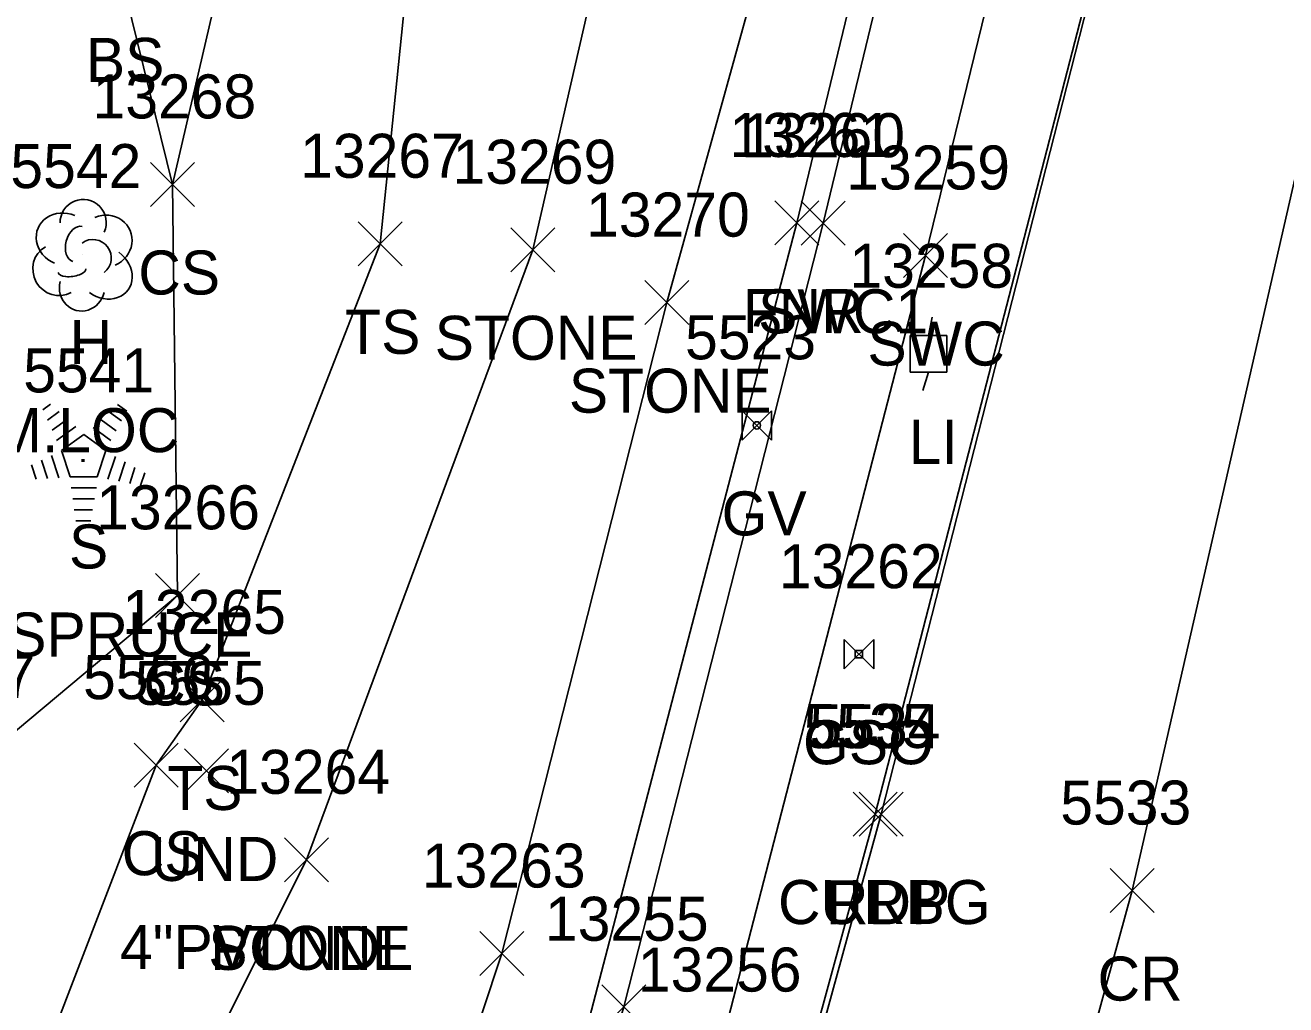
# Model space of a CAD drawing. Extents: x 1462089 to 1464015, y 730534 to 736144.
# Drawn here: x 1462387.8 to 1462445.1, y 730885.2 to 730929.7 of the extents above; entities that cross this region are included whole.
import ezdxf

# ---------------------------------------------------------------- set-up
doc = ezdxf.new("R2010")
doc.units = 0
for name, color, linetype in [('D_A', 7, 'Continuous'), ('D_C', 7, 'Continuous'), ('D_I', 7, 'Continuous'), ('D_TIC', 7, 'Continuous'), ('L_A', 7, 'Continuous'), ('L_C', 7, 'Continuous'), ('L_I', 7, 'Continuous'), ('L_TIC', 7, 'Continuous'), ('LASF', 7, 'Continuous'), ('LAWE', 7, 'Continuous'), ('LELB', 7, 'Continuous'), ('LFNC', 7, 'Continuous'), ('LTC', 7, 'Continuous'), ('LTD', 7, 'Continuous'), ('P_A', 7, 'Continuous'), ('P_I', 7, 'Continuous'), ('P_TIC', 7, 'Continuous'), ('PET', 7, 'Continuous'), ('PRC', 7, 'Continuous'), ('R_A', 7, 'Continuous'), ('R_I', 7, 'Continuous'), ('R_TIC', 7, 'Continuous'), ('RC', 7, 'Continuous'), ('RSW', 7, 'Continuous'), ('U_A', 7, 'Continuous'), ('U_I', 7, 'Continuous'), ('UGV', 7, 'Continuous'), ('ULP', 7, 'Continuous'), ('UWV', 7, 'Continuous')]:
    doc.layers.add(name, color=color, linetype=linetype)

msp = doc.modelspace()

# ---------------------------------------------------------------- linework, layer by layer
at = {"layer": 'D_TIC'}
for points in [[(1462395.064, 730894.851), (1462397.064, 730896.851)], [(1462397.064, 730894.851), (1462395.064, 730896.851)]]:
    msp.add_lwpolyline(points, dxfattribs=at)
at = {"layer": 'L_TIC'}
for points in [[(1462393.527, 730921.497), (1462395.527, 730923.497)], [(1462395.527, 730921.497), (1462393.527, 730923.497)], [(1462421.89, 730919.747), (1462423.89, 730921.747)], [(1462423.89, 730919.747), (1462421.89, 730921.747)], [(1462402.956, 730918.801), (1462404.956, 730920.801)], [(1462404.956, 730918.801), (1462402.956, 730920.801)], [(1462409.89, 730918.53), (1462411.89, 730920.53)], [(1462411.89, 730918.53), (1462409.89, 730920.53)], [(1462415.984, 730916.128), (1462417.984, 730918.128)], [(1462417.984, 730916.128), (1462415.984, 730918.128)], [(1462393.75, 730902.827), (1462395.75, 730904.827)], [(1462395.75, 730902.827), (1462393.75, 730904.827)], [(1462394.875, 730898.076), (1462396.875, 730900.076)], [(1462396.875, 730898.076), (1462394.875, 730900.076)], [(1462392.773, 730895.111), (1462394.773, 730897.111)], [(1462394.773, 730895.111), (1462392.773, 730897.111)], [(1462399.605, 730890.81), (1462401.605, 730892.81)], [(1462401.605, 730890.81), (1462399.605, 730892.81)], [(1462399.605, 730890.81), (1462401.605, 730892.81)], [(1462401.605, 730890.81), (1462399.605, 730892.81)], [(1462408.488, 730886.551), (1462410.488, 730888.551)], [(1462410.488, 730886.551), (1462408.488, 730888.551)], [(1462408.488, 730886.551), (1462410.488, 730888.551)], [(1462410.488, 730886.551), (1462408.488, 730888.551)]]:
    msp.add_lwpolyline(points, dxfattribs=at)
at = {"layer": 'LASF'}
for points in [[(1462400.605, 730891.81), (1462410.89, 730919.53), (1462415.096, 730937.904), (1462413.581, 730942.698), (1462416.532, 730948.531), (1462418.874, 730945.349)], [(1462409.488, 730887.551), (1462416.984, 730917.128), (1462422.39, 730936.652), (1462424.765, 730947.167), (1462422.198, 730947.767), (1462418.874, 730945.349)]]:
    msp.add_lwpolyline(points, dxfattribs=at)
at = {"layer": 'LAWE'}
for points in [[(1462400.605, 730891.81), (1462386.109, 730862.93)], [(1462409.488, 730887.551), (1462397.586, 730851.638)]]:
    msp.add_lwpolyline(points, dxfattribs=at)
at = {"layer": 'LELB'}
for points in [[(1462394.75, 730903.827), (1462394.527, 730922.497), (1462400.468, 730948.104)], [(1462395.875, 730899.076), (1462403.956, 730919.801), (1462406.311, 730942.932), (1462400.468, 730948.104)], [(1462394.527, 730922.497), (1462392.145, 730932.158)], [(1462394.75, 730903.827), (1462385.599, 730896.171)], [(1462395.875, 730899.076), (1462393.773, 730896.111)], [(1462393.773, 730896.111), (1462381.885, 730865.173), (1462368.564, 730826.791), (1462364.679, 730799.81), (1462361.177, 730779.741)]]:
    msp.add_lwpolyline(points, dxfattribs=at)
at = {"layer": 'LFNC'}
msp.add_lwpolyline([(1462384.981, 730788.027), (1462389.087, 730797.155), (1462392.276, 730808.912), (1462394.046, 730815.355), (1462399.051, 730833.672), (1462400.215, 730843.197), (1462401.341, 730846.491), (1462402.735, 730851.199), (1462406.71, 730861.133), (1462411.72, 730877.945), (1462422.89, 730920.747), (1462428.81, 730945.275), (1462429.663, 730954.758)], dxfattribs=at)
at = {"layer": 'LTC'}
for p, q in [((1462388.629, 730912.258), (1462388.984, 730912.515)), ((1462392.027, 730912.498), (1462392.447, 730912.193)), ((1462388.839, 730911.792), (1462389.368, 730912.176)), ((1462389.048, 730911.326), (1462389.752, 730911.838)), ((1462391.285, 730911.801), (1462391.964, 730911.308)), ((1462391.656, 730912.15), (1462392.206, 730911.751)), ((1462389.258, 730910.861), (1462390.136, 730911.498)), ((1462390.914, 730911.453), (1462391.724, 730910.864)), ((1462389.482, 730910.406), (1462390.494, 730911.14)), ((1462390.494, 730911.14), (1462391.491, 730910.415)), ((1462389.028, 730910.186), (1462389.359, 730909.167)), ((1462389.482, 730910.406), (1462389.869, 730909.212)), ((1462391.491, 730910.415), (1462391.1, 730909.212)), ((1462391.929, 730910.144), (1462391.591, 730909.105)), ((1462388.117, 730909.753), (1462388.329, 730909.102)), ((1462388.572, 730909.97), (1462388.844, 730909.135)), ((1462392.373, 730909.894), (1462392.086, 730909.009)), ((1462392.818, 730909.644), (1462392.581, 730908.914)), ((1462391.1, 730909.212), (1462389.869, 730909.212)), ((1462393.262, 730909.393), (1462393.075, 730908.819)), ((1462391.062, 730908.712), (1462389.917, 730908.712)), ((1462390.978, 730908.212), (1462389.989, 730908.212)), ((1462390.894, 730907.712), (1462390.062, 730907.712)), ((1462390.81, 730907.212), (1462390.135, 730907.212))]:
    msp.add_line(p, q, dxfattribs=at)
at = {"layer": 'LTD'}
msp.add_line((1462390.416, 730919.333), (1462390.416, 730919.333), dxfattribs=at)
msp.add_line((1462390.416, 730919.333), (1462390.416, 730919.333), dxfattribs=at)
msp.add_arc((1462390.463, 730920.767), 1.047, 335.5272, 180.9563, dxfattribs=at)
for centre, major_axis, ratio, start_param, end_param in [((1462389.624, 730920), (1.21, -0.512), 0.895232, 1.570796, 4.712389), ((1462391.457, 730919.917), (-1.141, -0.483), 0.949671, 1.570796, 4.712389), ((1462390.207, 730919.792), (-0.208, -0.792), 0.645439, 3.141593, 6.283185), ((1462390.916, 730919.167), (-0.5, 0.667), 0.989748, 3.141593, 6.283185), ((1462389.333, 730918.625), (0.584, -1.042), 0.959034, 3.141593, 6.283185), ((1462391.416, 730918.5), (-1.09, 0.792), 0.841452, 1.570796, 4.712389), ((1462389.958, 730918.583), (-0.625, -0.083), 0.423636, 0, 3.141593), ((1462390.416, 730917.833), (0.265, 1.061), 0.942809, 1.570796, 4.712389)]:
    msp.add_ellipse(centre, major_axis=major_axis, ratio=ratio, start_param=start_param, end_param=end_param, dxfattribs=at)
at = {"layer": 'P_TIC'}
for points in [[(1462425.72, 730892.883), (1462427.72, 730894.883)], [(1462427.72, 730892.883), (1462425.72, 730894.883)], [(1462437.111, 730889.414), (1462439.111, 730891.414)], [(1462439.111, 730889.414), (1462437.111, 730891.414)]]:
    msp.add_lwpolyline(points, dxfattribs=at)
at = {"layer": 'PET'}
msp.add_lwpolyline([(1462468.326, 731055.464), (1462454.623, 731002.71), (1462439.372, 730943.541), (1462426.72, 730893.883), (1462414.129, 730848.032), (1462402.675, 730810.272), (1462391.124, 730771.788), (1462384.959, 730750.701), (1462383.455, 730746.117), (1462378.837, 730730.43)], dxfattribs=at)
at = {"layer": 'PRC'}
msp.add_lwpolyline([(1462502.241, 731140.649), (1462491.591, 731093.412), (1462481.409, 731051.886), (1462466.381, 730998.853), (1462449.742, 730941.326), (1462438.111, 730890.414), (1462425.454, 730844.203), (1462414.378, 730806.637), (1462401.133, 730755.946), (1462392.12, 730727.265), (1462378.758, 730682.128), (1462374.561, 730668.664), (1462358.3, 730624.573), (1462349.446, 730590.208), (1462338.444, 730561.087)], dxfattribs=at)
at = {"layer": 'R_TIC'}
for points in [[(1462423.083, 730919.735), (1462425.083, 730921.735)], [(1462425.083, 730919.735), (1462423.083, 730921.735)], [(1462427.728, 730918.268), (1462429.728, 730920.268)], [(1462429.728, 730918.268), (1462427.728, 730920.268)], [(1462425.445, 730892.892), (1462427.445, 730894.892)], [(1462427.445, 730892.892), (1462425.445, 730894.892)], [(1462414.031, 730884.133), (1462416.031, 730886.133)], [(1462416.031, 730884.133), (1462414.031, 730886.133)]]:
    msp.add_lwpolyline(points, dxfattribs=at)
at = {"layer": 'RC'}
msp.add_lwpolyline([(1462468.059, 731055.45), (1462454.452, 731002.687), (1462439.295, 730943.639), (1462426.445, 730893.892), (1462413.944, 730848.157), (1462402.505, 730810.311), (1462391.106, 730771.86), (1462384.598, 730751.001)], dxfattribs=at)
at = {"layer": 'RSW'}
for points in [[(1462365.212, 730706.592), (1462365.681, 730709.782), (1462367.075, 730715.114), (1462375.579, 730745.466), (1462378.85, 730756.938), (1462385.645, 730780.966), (1462396.441, 730819.679), (1462403.544, 730845.945), (1462401.341, 730846.491), (1462400.759, 730846.71), (1462402.181, 730851.525), (1462402.735, 730851.199), (1462404.924, 730850.627), (1462415.031, 730885.133), (1462424.083, 730920.735), (1462432.259, 730954.615), (1462438.298, 730978.946), (1462452.958, 731038.493), (1462460.269, 731066.266), (1462471.187, 731084.223), (1462474.186, 731089.34), (1462475.994, 731088.665), (1462476.765, 731088.455)], [(1462369.056, 730705.4), (1462369.741, 730708.321), (1462371.303, 730712.905), (1462380.074, 730743.761), (1462383.54, 730755.608), (1462390.334, 730779.631), (1462401.128, 730818.25), (1462408.876, 730846.655), (1462419.305, 730882.825), (1462428.728, 730919.268), (1462437.082, 730953.461), (1462442.756, 730977.862), (1462457.49, 731036.904), (1462465.003, 731064.856), (1462473.693, 731078.831), (1462474.261, 731078.765), (1462476.765, 731088.455)]]:
    msp.add_lwpolyline(points, dxfattribs=at)
at = {"layer": 'UGV'}
for p, q in [((1462425.041, 730901.82), (1462426.374, 730900.486)), ((1462426.374, 730901.82), (1462425.041, 730900.486))]:
    msp.add_line(p, q, dxfattribs=at)
for points in [[(1462425.041, 730901.82), (1462425.041, 730900.486)], [(1462426.374, 730900.486), (1462426.374, 730901.82)]]:
    msp.add_lwpolyline(points, dxfattribs=at)
msp.add_lwpolyline([(1462425.874, 730901.32), (1462425.541, 730901.32), (1462425.541, 730900.986), (1462425.874, 730900.986)], close=True, dxfattribs=at)
at = {"layer": 'ULP'}
for p, q in [((1462429.03, 730916.469), (1462428.863, 730915.636)), ((1462428.03, 730913.969), (1462428.03, 730915.636)), ((1462428.03, 730915.636), (1462429.696, 730915.636)), ((1462429.696, 730915.636), (1462429.696, 730913.969)), ((1462428.863, 730914.803), (1462428.863, 730914.803)), ((1462429.696, 730913.969), (1462428.03, 730913.969)), ((1462428.613, 730913.136), (1462428.863, 730913.969))]:
    msp.add_line(p, q, dxfattribs=at)
at = {"layer": 'UWV'}
for p, q in [((1462420.399, 730912.217), (1462421.732, 730910.884)), ((1462421.732, 730912.217), (1462420.399, 730910.884))]:
    msp.add_line(p, q, dxfattribs=at)
for points in [[(1462420.399, 730912.217), (1462420.399, 730910.884)], [(1462421.732, 730910.884), (1462421.732, 730912.217)]]:
    msp.add_lwpolyline(points, dxfattribs=at)
msp.add_circle((1462421.065, 730911.551), 0.167, dxfattribs=at)

# ---------------------------------------------------------------- texts
at = {"layer": 'D_A'}
msp.add_text('UND', height=2, dxfattribs=at).set_placement((1462393.537, 730890.851))
at = {"layer": 'D_C'}
msp.add_text('4"PVC', height=2, dxfattribs=at).set_placement((1462392.135, 730886.851))
at = {"layer": 'D_I'}
msp.add_text('5555', height=2, dxfattribs=at).set_placement((1462392.804, 730898.851))
at = {"layer": 'L_A'}
for s, p in [('BS', (1462390.586, 730927.158)), ('CS', (1462392.968, 730917.497)), ('FNR', (1462420.425, 730915.747)), ('H', (1462389.849, 730914.333)), ('TS', (1462402.366, 730914.801)), ('STONE', (1462406.434, 730914.53)), ('STONE', (1462412.528, 730912.128)), ('S', (1462389.82, 730905.049)), ('CS', (1462393.191, 730898.827)), ('TS', (1462394.284, 730894.076)), ('CS', (1462392.214, 730891.111)), ('STONE', (1462396.148, 730886.81)), ('PONDL', (1462396.227, 730886.81))]:
    msp.add_text(s, height=2, dxfattribs=at).set_placement(p)
at = {"layer": 'L_C'}
for s, p in [('M.LOC', (1462386.361, 730910.333)), ('S.BSPRUCE', (1462382.702, 730901.049))]:
    msp.add_text(s, height=2, dxfattribs=at).set_placement(p)
at = {"layer": 'L_I'}
for s, p in [('13268', (1462390.889, 730925.497)), ('13261', (1462419.819, 730923.747)), ('5542', (1462387.156, 730922.333)), ('13267', (1462400.319, 730922.801)), ('13269', (1462407.245, 730922.53)), ('13270', (1462413.308, 730920.128)), ('5541', (1462387.741, 730913.049)), ('13266', (1462391.057, 730906.827)), ('13265', (1462392.237, 730902.076)), ('5557', (1462382.339, 730899.171)), ('5556', (1462390.458, 730899.111)), ('13264', (1462396.967, 730894.81)), ('13264', (1462396.967, 730894.81)), ('13263', (1462405.85, 730890.551)), ('13263', (1462405.85, 730890.551))]:
    msp.add_text(s, height=2, dxfattribs=at).set_placement(p)
at = {"layer": 'LTC'}
msp.add_text('.', height=1.037, rotation=270, dxfattribs=at).set_placement((1462390.377, 730910.153))
at = {"layer": 'P_A'}
for s, p in [('RDP', (1462424.208, 730888.883)), ('CR', (1462436.544, 730885.414))]:
    msp.add_text(s, height=2, dxfattribs=at).set_placement(p)
at = {"layer": 'P_I'}
for s, p in [('5534', (1462423.46, 730896.883)), ('5533', (1462434.851, 730893.414))]:
    msp.add_text(s, height=2, dxfattribs=at).set_placement(p)
at = {"layer": 'R_A'}
for s, p in [('SWC1', (1462421.123, 730915.735)), ('SWC', (1462426.09, 730914.268)), ('CURBG', (1462422.028, 730888.892))]:
    msp.add_text(s, height=2, dxfattribs=at).set_placement(p)
at = {"layer": 'R_I'}
for s, p in [('13260', (1462420.359, 730923.735)), ('13259', (1462425.13, 730922.268)), ('5535', (1462423.186, 730896.892)), ('13255', (1462411.441, 730888.133)), ('13256', (1462415.66, 730885.825))]:
    msp.add_text(s, height=2, dxfattribs=at).set_placement(p)
at = {"layer": 'U_A'}
for s, p in [('LI', (1462427.965, 730909.803)), ('GV', (1462419.467, 730906.551)), ('GSO', (1462423.165, 730896.153))]:
    msp.add_text(s, height=2, dxfattribs=at).set_placement(p)
at = {"layer": 'U_I'}
for s, p in [('13258', (1462425.273, 730917.803)), ('5523', (1462417.806, 730914.551)), ('13262', (1462422.07, 730904.153))]:
    msp.add_text(s, height=2, dxfattribs=at).set_placement(p)

doc.saveas('drawing.dxf')
